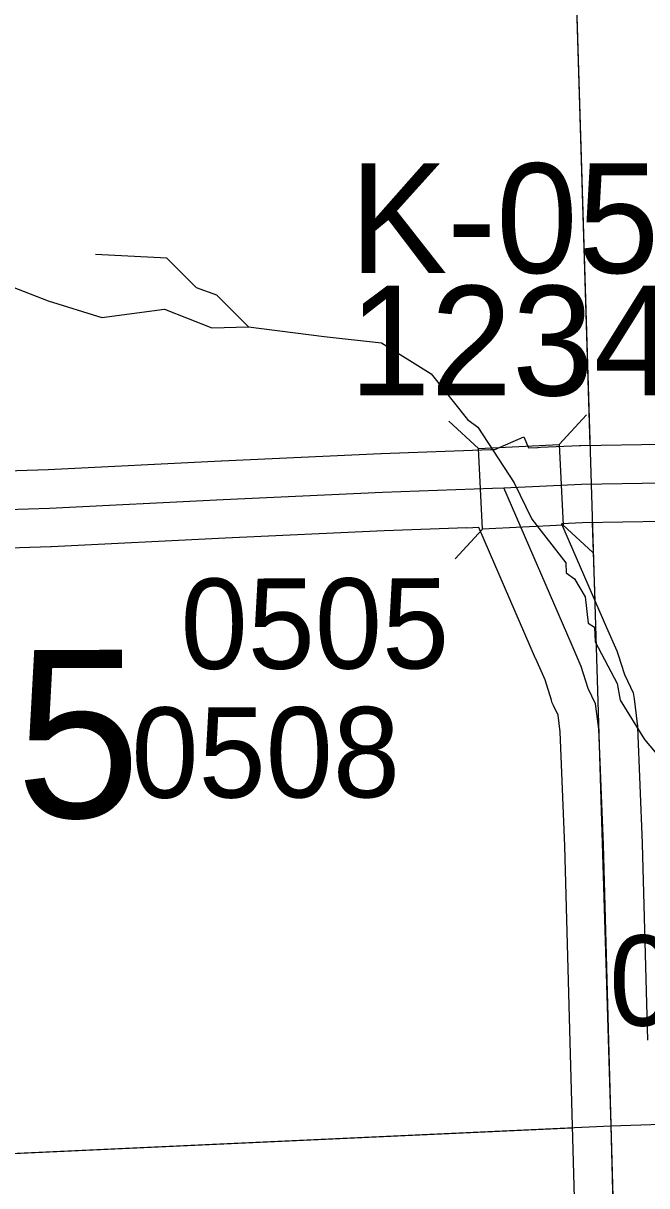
# Model space of a CAD drawing. Extents: x 128.7 to 185.5, y -21.4 to 12.6.
# Drawn here: x 147.571 to 148.055, y -2.33 to -1.429 of the extents above; entities that cross this region are included whole.
import ezdxf

# ---------------------------------------------------------------- set-up
doc = ezdxf.new("R2010")
doc.units = 0
for name, color, linetype in [('tdCoHydroRiver', 7, 'Continuous'), ('tdCoSecRdNmbr', 7, 'Continuous'), ('tdCoSecRteBand', 7, 'Continuous'), ('tdCoSecRteCL', 7, 'Continuous'), ('tdCoSectLine', 7, 'Continuous'), ('tdCoSectLinePart', 7, 'Continuous'), ('tdCoSectNmbr', 7, 'Continuous'), ('tdCoStrucSec', 7, 'Continuous'), ('tdCoStrucSecCoName', 7, 'Continuous'), ('tdCoStrucSecFHWANum', 7, 'Continuous'), ('tdCoSurfGravel', 7, 'Continuous')]:
    doc.layers.add(name, color=color, linetype=linetype)

msp = doc.modelspace()

# ---------------------------------------------------------------- linework, layer by layer
at = {"layer": 'tdCoHydroRiver'}
for points in [[(147.46282, -1.59465), (147.5907, -1.64411), (147.63215, -1.65695), (147.68086, -1.65061), (147.71764, -1.66519), (147.74601, -1.66426), (147.80465, -1.6718), (147.849, -1.67665), (147.88766, -1.70063), (147.91565, -1.73601), (147.92374, -1.74205), (147.95198, -1.78531), (147.96552, -1.81327), (147.99188, -1.84712), (147.99215, -1.85501), (147.99861, -1.85953), (148.00695, -1.87346), (148.0092, -1.8939), (148.01412, -1.89709), (148.01462, -1.90845), (148.03193, -1.94068), (148.03411, -1.95368), (148.05294, -1.98425), (148.0613, -1.99387)], [(147.74601, -1.66426), (147.72154, -1.63981), (147.70557, -1.63402), (147.68272, -1.6111), (147.62739, -1.60819)]]:
    msp.add_lwpolyline(points, dxfattribs=at)
at = {"layer": 'tdCoSecRteBand'}
for points in [[(147.52549, -1.77693), (147.59052, -1.77497), (147.72485, -1.76808), (147.72493, -1.76808), (147.72501, -1.76807), (147.84856, -1.7624), (147.84873, -1.76239), (147.8489, -1.76239), (147.93379, -1.75944), (147.93698, -1.75929), (147.95947, -1.74954), (147.96316, -1.75805), (147.9701, -1.75772), (147.97013, -1.75772), (147.97015, -1.75772), (147.97024, -1.75771), (147.97243, -1.75761), (147.97243, -1.75761), (148.00271, -1.75624), (148.00315, -1.75622), (148.0036, -1.75621), (148.06633, -1.75523)], [(147.99941, -2.36721), (147.99547, -2.21879), (147.99128, -2.06685), (147.98764, -1.97834), (147.98596, -1.96518), (147.98237, -1.9577), (147.98145, -1.95577), (147.98081, -1.95373), (147.97587, -1.93803), (147.96863, -1.92152), (147.96861, -1.92146), (147.96859, -1.92141), (147.9246, -1.81994), (147.91533, -1.82038), (147.91532, -1.82012), (147.85115, -1.82235), (147.72785, -1.82801), (147.59328, -1.83491), (147.59296, -1.83492), (147.59265, -1.83493), (147.52756, -1.8369)], [(148.06742, -1.81522), (148.00499, -1.8162), (147.98869, -1.81694), (148.02361, -1.89748), (148.03148, -1.91543), (148.03213, -1.91692), (148.03262, -1.91848), (148.03741, -1.9337), (148.04215, -1.94361), (148.04424, -1.94797), (148.04486, -1.95276), (148.04732, -1.972), (148.04749, -1.97328), (148.04754, -1.97458), (148.05124, -2.06459), (148.05125, -2.06479), (148.05125, -2.065), (148.05545, -2.21715)]]:
    msp.add_lwpolyline(points, dxfattribs=at)
at = {"layer": 'tdCoSecRteCL'}
for points in [[(147.94388, -1.78899), (147.97152, -1.78769), (148.00407, -1.78621), (148.06695, -1.78522), (148.12417, -1.78374), (148.18384, -1.78201), (148.21788, -1.78127), (148.24673, -1.78078), (148.26473, -1.78029), (148.27657, -1.77955), (148.28791, -1.77659), (148.30074, -1.7719), (148.31578, -1.76352), (148.32564, -1.75612), (148.33775, -1.74503), (148.35784, -1.72475)], [(147.01156, -1.82952), (147.04156, -1.82936), (147.13305, -1.82517), (147.23761, -1.82122), (147.30395, -1.81851), (147.40851, -1.81259), (147.52639, -1.80692), (147.59174, -1.80495), (147.72639, -1.79804), (147.84994, -1.79237), (147.93502, -1.78941), (147.94388, -1.78899)], [(148.05047, -3.19892), (148.04987, -3.17777), (148.04617, -3.02931), (148.04346, -2.89911), (148.03951, -2.7721), (148.0368, -2.63696), (148.0331, -2.51465), (148.0294, -2.36644), (148.02546, -2.21798), (148.02126, -2.06582), (148.01757, -1.97581), (148.0151, -1.95657), (148.00943, -1.94474), (148.004, -1.92748), (147.99611, -1.90947), (147.94388, -1.78899)]]:
    msp.add_lwpolyline(points, dxfattribs=at)
at = {"layer": 'tdCoSectLine'}
for points in [[(147.99612, -1.28011), (148.02682, -2.2837)], [(148.02682, -2.2837), (149.02996, -2.25033)], [(147.02717, -2.32966), (148.02682, -2.2837)], [(148.02682, -2.2837), (148.05252, -3.28284)]]:
    msp.add_lwpolyline(points, dxfattribs=at)
at = {"layer": 'tdCoSectLinePart'}
for points in [[(147.99612, -1.28011), (148.01068, -1.75605)], [(148.01252, -1.81628), (148.01438, -1.87698)], [(147.05703, -2.32829), (147.99685, -2.28508)]]:
    msp.add_lwpolyline(points, dxfattribs=at)
at = {"layer": 'tdCoStrucSec'}
for p, q in [((147.92437, -1.75856), (147.90121, -1.7375)), ((147.9869, -1.75561), (148.00796, -1.73245)), ((147.98985, -1.81814), (148.01301, -1.8392)), ((147.92732, -1.82109), (147.90626, -1.84425))]:
    msp.add_line(p, q, dxfattribs=at)
msp.add_lwpolyline([(147.92437, -1.75856), (147.9869, -1.75561), (147.98985, -1.81814), (147.92732, -1.82109)], close=True, dxfattribs=at)
at = {"layer": 'tdCoSurfGravel'}
for points in [[(147.52639, -1.80692), (147.59174, -1.80495), (147.72639, -1.79804), (147.84994, -1.79237), (147.93502, -1.78941), (147.94388, -1.78899), (147.97152, -1.78769), (148.00407, -1.78621), (148.06695, -1.78522)], [(148.05271, -3.27698), (148.05234, -3.26482), (148.05047, -3.19892), (148.04987, -3.17777), (148.04617, -3.02931), (148.04346, -2.89911), (148.03951, -2.7721), (148.0368, -2.63696), (148.0331, -2.51465), (148.0294, -2.36644), (148.02546, -2.21798), (148.02126, -2.06582), (148.01757, -1.97581), (148.0151, -1.95657), (148.00943, -1.94474), (148.004, -1.92748), (147.99611, -1.90947), (147.94388, -1.78899)]]:
    msp.add_lwpolyline(points, dxfattribs=at)

# ---------------------------------------------------------------- texts
at = {"layer": 'tdCoSecRdNmbr'}
for s, rotation, p in [('0505', 0.11223, (147.69335, -1.9295)), ('0508', 0.11218, (147.65525, -2.02935)), ('0406', 0.11246, (148.02565, -2.20602))]:
    msp.add_text(s, height=0.07, rotation=rotation, dxfattribs=at).set_placement(p)
at = {"layer": 'tdCoSectNmbr'}
msp.add_text('5', height=0.13, rotation=0.11199, dxfattribs=at).set_placement((147.56566, -2.04479))
at = {"layer": 'tdCoStrucSecCoName'}
msp.add_text('K-0595', height=0.085, dxfattribs=at).set_placement((147.82429, -1.62258))
at = {"layer": 'tdCoStrucSecFHWANum'}
msp.add_text('123431', height=0.085, dxfattribs=at).set_placement((147.8239, -1.71749))

doc.saveas('drawing.dxf')
